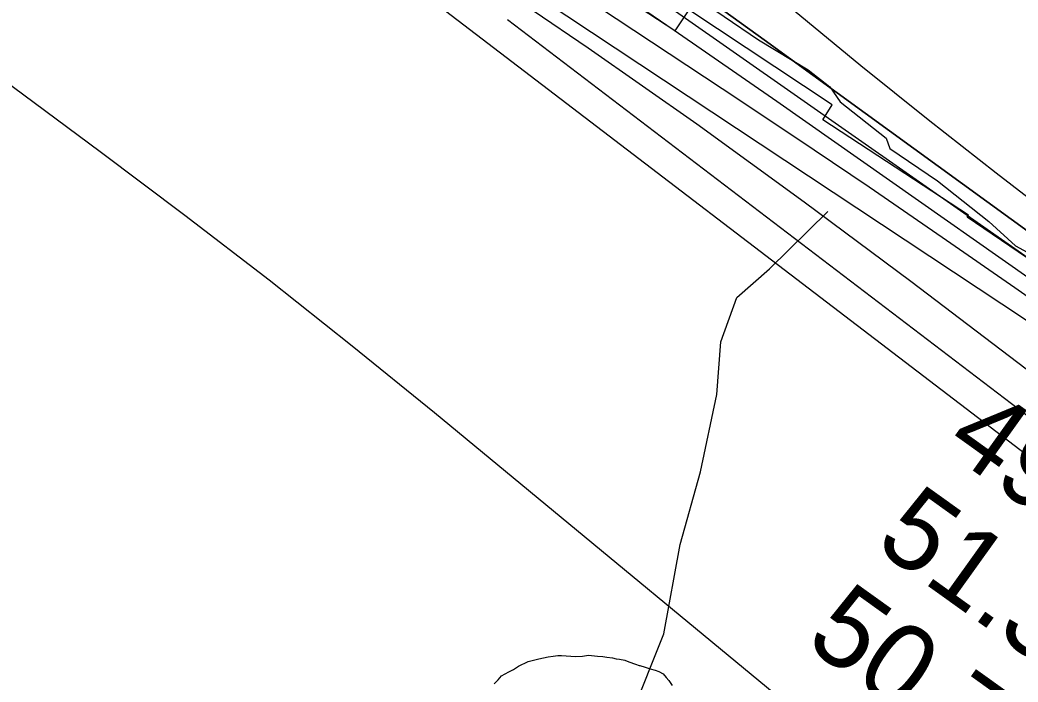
# Model space of a CAD drawing. Extents: x 3180038 to 3217926, y 922069 to 947485.
# Drawn here: x 3203764 to 3204596, y 930009 to 930561 of the extents above; entities that cross this region are included whole.
import ezdxf

# ---------------------------------------------------------------- set-up
doc = ezdxf.new("R2010")
doc.units = 0
for name, color, linetype in [('V-RIVR-EDGE', 7, 'Continuous'), ('V-RIVR-RANG', 7, 'Continuous'), ('V-RRAP-RVMT', 7, 'Continuous'), ('V-TOPO-DPTH', 7, 'Continuous'), ('V-TOPO-MAJR', 7, 'Continuous'), ('V-TOPO-MINR', 7, 'Continuous'), ('V-TOPO-SHOR', 7, 'Continuous'), ('V-TOPO-WATR', 7, 'Continuous'), ('V-WETL-SWMP', 7, 'Continuous')]:
    doc.layers.add(name, color=color, linetype=linetype)

msp = doc.modelspace()

# ---------------------------------------------------------------- linework, layer by layer
at = {"layer": 'V-RIVR-EDGE'}
msp.add_lwpolyline([(3204322.44, 930583.05), (3204379.62, 930544.11), (3204421.12, 930519.07), (3204439.1, 930504.71), (3204447.85, 930492.22), (3204486.11, 930462.1), (3204489.32, 930453.32), (3204528.97, 930426.43), (3204571.84, 930392.61), (3204593.96, 930372.23), (3204622.1, 930356.92), (3204640.55, 930347.64), (3204675.6, 930324.92), (3204689.41, 930308.72), (3204720.78, 930291.09), (3204740.13, 930272.57)], dxfattribs=at)
at = {"layer": 'V-RRAP-RVMT'}
msp.add_lwpolyline([(3205007.26, 930048.94), (3204890.53, 930141.46), (3204892.23, 930143.67), (3204782.25, 930224.51), (3204785.75, 930229.6), (3204665.66, 930318.47), (3204666.45, 930319.63), (3204553.75, 930396.21), (3204554.89, 930397.97), (3204433.39, 930477.44), (3204441.22, 930489.94), (3204321.78, 930569.08), (3204309.99, 930551.44), (3204179.89, 930636.74)], dxfattribs=at)
at = {"layer": 'V-TOPO-DPTH'}
for points in [[(3203230.18, 931310.96), (3203886.42, 930896.58), (3203895.84, 930890.53), (3203905.19, 930884.4), (3203914.45, 930878.12), (3203923.65, 930871.75), (3204065.64, 930771.89), (3204145.65, 930715.34), (3204225.5, 930658.55), (3204305.09, 930601.4), (3204384.51, 930544.02), (3204694.66, 930318.85), (3204716.55, 930302.83), (3204738.35, 930286.68), (3204760.03, 930270.37), (3204781.62, 930253.94), (3204967.17, 930111.55), (3205053.22, 930044.57), (3205138.65, 929976.81), (3205223.14, 929907.89), (3205307.01, 929838.18), (3205338.53, 929811.62), (3205364.37, 929846.99)], [(3204223.69, 930610.99), (3204309.53, 930552.12), (3204395.04, 930492.76), (3204700.93, 930278.53)], [(3205568.12, 929616.55), (3205498.84, 929676.09), (3205486.3, 929686.83), (3205473.75, 929697.55), (3205461.16, 929708.23), (3205448.56, 929718.88), (3205307.01, 929838.18), (3205223.14, 929907.89), (3205138.65, 929976.81), (3205053.22, 930044.57), (3204967.17, 930111.55), (3204781.62, 930253.94), (3204760.03, 930270.37), (3204738.35, 930286.68), (3204716.55, 930302.83), (3204694.66, 930318.85), (3204384.51, 930544.02), (3204305.09, 930601.4)]]:
    msp.add_lwpolyline(points, dxfattribs=at)
at = {"layer": 'V-TOPO-MAJR'}
msp.add_lwpolyline([(3204146.14, 930599.74), (3204237.62, 930537.43), (3204328.33, 930474.03), (3204417.87, 930408.99), (3204506.63, 930342.87), (3204636.41, 930244.34), (3204659.61, 930226.54), (3204682.69, 930208.59), (3204705.6, 930190.42), (3204728.38, 930172.09), (3204850.56, 930072.82), (3204934.51, 930004.93), (3205018.66, 929937.32), (3205103.13, 929870.09), (3205187.81, 929803.13), (3205384.36, 929648.46), (3205399.65, 929636.3), (3205414.86, 929624.03), (3205429.93, 929611.61), (3205444.92, 929599.09), (3205600.84, 929467.46)], dxfattribs=at)
at = {"layer": 'V-TOPO-MINR'}
for points in [[(3203877.9, 930790.55), (3204663.1, 930270.68), (3204670.29, 930265.83), (3204677.41, 930260.89), (3204684.44, 930255.82), (3204691.4, 930250.65), (3204698.27, 930245.36), (3204705.07, 930239.99), (3204711.77, 930234.49), (3204718.4, 930228.9), (3205027.86, 929963.22), (3205093.14, 929907.7), (3205158.76, 929852.6), (3205224.9, 929798.11), (3205291.37, 929744.03), (3205382.25, 929670.8), (3205403.47, 929653.56), (3205424.59, 929636.19), (3205445.57, 929618.65), (3205466.44, 929600.98), (3205668.44, 929428.61)], [(3203906.13, 930796.37), (3204349.57, 930503.52), (3204410.95, 930462.62), (3204472.1, 930421.38), (3204532.9, 930379.64), (3204593.48, 930337.55), (3204704.12, 930260.01)], [(3203841.17, 930780.33), (3204643.48, 930167.6), (3204646.73, 930165.12), (3204649.98, 930162.65), (3204653.25, 930160.19), (3204656.51, 930157.73), (3204659.78, 930155.27), (3204663.05, 930152.82), (3204666.32, 930150.37), (3204669.59, 930147.92), (3205388.65, 929609.49), (3205393.17, 929606.05), (3205397.66, 929602.57), (3205402.11, 929599.02), (3205406.51, 929595.42), (3205458.79, 929552.14), (3205466.45, 929545.36), (3205473.78, 929538.27), (3205480.62, 929530.71), (3205487.15, 929522.84), (3205493.26, 929514.62), (3205499.16, 929506.26), (3205504.74, 929497.67), (3205859.31, 929092.91)], [(3204024.93, 930767.91), (3204697.74, 930297.04), (3204713.68, 930285.73), (3204729.52, 930274.28), (3204745.22, 930262.64), (3204760.82, 930250.86), (3204876.47, 930162.36), (3204949.39, 930105.7), (3205021.74, 930048.33), (3205093.24, 929989.9), (3205164.16, 929930.75), (3205451.66, 929687.38), (3205455.81, 929683.86), (3205459.96, 929680.33), (3205464.11, 929676.8), (3205468.25, 929673.26), (3205491.69, 929653.21), (3205507.57, 929639.66), (3205523.48, 929626.14), (3205539.42, 929612.67), (3205555.39, 929599.22)], [(3204223.69, 930610.99), (3204309.53, 930552.12), (3204395.04, 930492.76), (3204700.93, 930278.53)], [(3204409.48, 930568.32), (3204465.13, 930522.7), (3204521.17, 930477.57), (3204577.79, 930433.16), (3204634.79, 930389.25), (3204691.35, 930346.26), (3204720.33, 930324.16), (3204749.27, 930302.01), (3204778.15, 930279.77), (3204806.99, 930257.48), (3205147.05, 929993.82), (3205204.78, 929948.53), (3205262.15, 929902.8), (3205319, 929856.41), (3205375.49, 929809.58), (3205445.31, 929751.04), (3205466.59, 929733.11), (3205487.81, 929715.11), (3205508.94, 929697), (3205530.01, 929678.83), (3205641.64, 929582.1)], [(3204170.63, 930560.95), (3204643.03, 930201.08), (3204654.14, 930192.59), (3204665.24, 930184.07), (3204676.31, 930175.51), (3204687.36, 930166.93), (3204761.22, 930109.39), (3204809.22, 930072.08), (3204857.27, 930034.83), (3204905.41, 929997.67), (3204953.59, 929960.59), (3205386.5, 929628.08), (3205396.23, 929620.51), (3205405.91, 929612.86), (3205415.48, 929605.08), (3205425, 929597.23), (3205530.86, 929508.75), (3205547.75, 929493.74)], [(3204527.38, 929876.89), (3204522.08, 929884.27), (3204519.35, 929887.89), (3204516.49, 929891.4), (3204513.45, 929894.75), (3204510.29, 929898.01), (3204489.5, 929918.31), (3204485.44, 929922.17), (3204481.32, 929925.97), (3204477.11, 929929.66), (3204472.83, 929933.28), (3204109.54, 930233.15), (3204040.94, 930288.84), (3203971.77, 930343.8), (3203901.71, 930397.63), (3203831.08, 930450.72), (3203712.04, 930538.71)]]:
    msp.add_lwpolyline(points, dxfattribs=at)
at = {"layer": 'V-TOPO-SHOR'}
msp.add_lwpolyline([(3204033.19, 929881.04), (3204098.28, 929937.56), (3204142.19, 929934.19), (3204175.97, 929924.05), (3204199.61, 929913.92), (3204226.64, 929930.81), (3204273.93, 929981.48), (3204300.95, 930049.04), (3204314.46, 930123.35), (3204331.35, 930184.15), (3204344.87, 930248.34), (3204348.24, 930292.25), (3204361.76, 930329.41), (3204388.78, 930353.05), (3204437.42, 930400.83)], dxfattribs=at)
at = {"layer": 'V-TOPO-WATR'}
msp.add_lwpolyline([(3204305.09, 930601.4), (3204384.51, 930544.02), (3204694.66, 930318.85), (3204716.55, 930302.83), (3204738.35, 930286.68), (3204760.03, 930270.37), (3204781.62, 930253.94), (3204967.17, 930111.55), (3205053.22, 930044.57), (3205138.65, 929976.81), (3205223.14, 929907.89), (3205307.01, 929838.18), (3205448.56, 929718.88), (3205461.16, 929708.23), (3205473.75, 929697.55), (3205486.3, 929686.83), (3205498.84, 929676.09), (3205568.12, 929616.55)], dxfattribs=at)
at = {"layer": 'V-WETL-SWMP'}
msp.add_lwpolyline([(3204159.54, 930007.42), (3204162.78, 930010.83), (3204165.41, 930014.04), (3204171.68, 930017.23), (3204175.51, 930019.43), (3204179.56, 930022.03), (3204187.63, 930026.01), (3204192.07, 930027.2), (3204196.51, 930028.18), (3204204.37, 930029.96), (3204208.61, 930030.54), (3204212.44, 930030.92), (3204215.46, 930030.91), (3204223.31, 930030.46), (3204226.94, 930030.24), (3204232.98, 930030.41), (3204238.02, 930031.19), (3204245.47, 930030.35), (3204250.1, 930030.12), (3204253.32, 930029.71), (3204257.95, 930029.08), (3204260.97, 930028.26), (3204263.99, 930027.84), (3204268.22, 930027.01), (3204271.63, 930025.78), (3204277.26, 930023.74), (3204280.23, 930022.74), (3204280.88, 930022.51), (3204285.31, 930021.28), (3204289.53, 930019.85), (3204293.55, 930018.62), (3204296.77, 930017.6), (3204300.19, 930015.77), (3204302.79, 930012.73), (3204304.99, 930010.1), (3204307.79, 930006.06)], dxfattribs=at)

# ---------------------------------------------------------------- texts
at = {"layer": 'V-RIVR-RANG'}
for s, p in [('49.3', (3204533.04, 930203.22)), ('51.3', (3204475.02, 930121.78)), ('50.7', (3204416.99, 930040.34))]:
    msp.add_text(s, height=67, rotation=324.38833, dxfattribs=at).set_placement(p)

doc.saveas('drawing.dxf')
